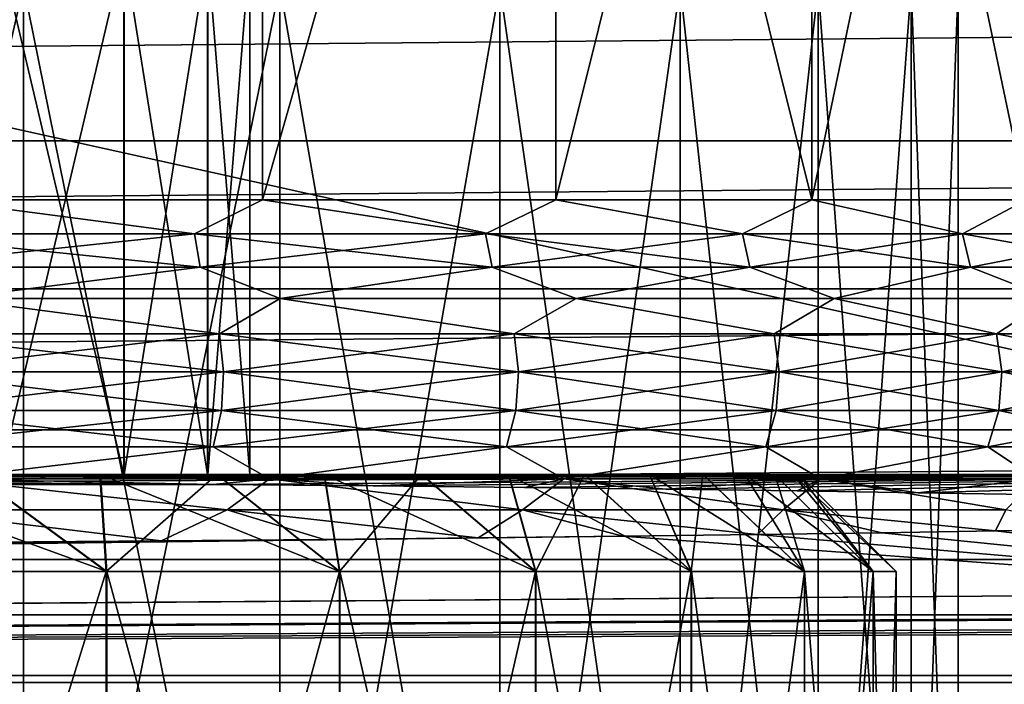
# Model space of a CAD drawing. Header units: metres. Extents: x -206 to 75, y -104 to 104.
# Tile 862 of 1056: x 10.49 to 15.56, y -41.08 to -37.66. Entities that reach past the tile are written whole.
import ezdxf

# ---------------------------------------------------------------- set-up
doc = ezdxf.new("R2010")
doc.units = ezdxf.units.M
doc.layers.add('solid_01_1-CONSUMER_THERM_B_125288', color=7, linetype='CONTINUOUS')

msp = doc.modelspace()

# ---------------------------------------------------------------- linework, layer by layer
at = {"layer": 'solid_01_1-CONSUMER_THERM_B_125288'}
for points in [[(-27.776106, 66.214066), (28.050987, 67.836098), (-27.757145, -66.232315)], [(28.050987, 67.836098), (-27.757065, -66.785934), (-27.757145, -66.232315)], [(28.050987, 67.836098), (27.851068, 67.319839), (-27.757065, -66.785934)], [(27.851068, 67.319839), (27.74942, 66.775635), (-27.757065, -66.785934)], [(27.74942, 66.775635), (-28.058632, -67.846397), (-27.858715, -67.330139)], [(27.74942, 66.775635), (27.749498, 66.222015), (-28.058632, -67.846397)], [(27.74942, 66.775635), (-27.858715, -67.330139), (-27.757065, -66.785934)], [(27.749498, 66.222015), (27.768459, -66.224365), (-28.058632, -67.846397)], [(-37.500069, 41.072453, 108.410858), (37.499931, 41.072487, 108.410858), (-37.500031, -41.072514, 108.410858)], [(37.499931, 41.072487, 108.410858), (37.499969, -41.072479, 108.410858), (-37.500031, -41.072514, 108.410858)], [(18.499966, -31.800003, 6), (-18.500034, -31.80002, 6), (18.499969, -40.000004, 6)], [(-18.500034, -31.80002, 6), (-18.500031, -40.000023, 6), (18.499969, -40.000004, 6)], [(10.054573, -33.300007, 9.933097), (11.737077, -33.300007, 11.251227), (10.054714, -38.584858, 9.933186)], [(11.737096, -33.300007, 37.748756), (10.054592, -33.300007, 39.066891), (10.054714, -38.584858, 39.066814)], [(11.737096, -33.300007, 37.748756), (10.054714, -38.584858, 39.066814), (11.737239, -38.584858, 37.748642)], [(11.737077, -33.300007, 11.251227), (11.737239, -38.584858, 11.25136), (10.054714, -38.584858, 9.933186)], [(11.737077, -33.300007, 11.251227), (13.248496, -33.300007, 12.762612), (11.737239, -38.584858, 11.25136)], [(13.248513, -33.300007, 36.23737), (11.737096, -33.300007, 37.748756), (11.737239, -38.584858, 37.748642)], [(13.248513, -33.300007, 36.23737), (11.737239, -38.584858, 37.748642), (13.248609, -38.584854, 36.23727)], [(13.248496, -33.300007, 12.762612), (13.248609, -38.584854, 12.762729), (11.737239, -38.584858, 11.25136)], [(13.248496, -33.300007, 12.762612), (14.566769, -33.300007, 14.445239), (13.248609, -38.584854, 12.762729)], [(13.248513, -33.300007, 36.23737), (13.248609, -38.584854, 36.23727), (14.566782, -38.584854, 34.554745)], [(14.566781, -33.300007, 34.554745), (13.248513, -33.300007, 36.23737), (14.566782, -38.584854, 34.554745)], [(14.566769, -33.300007, 14.445239), (14.566782, -38.584854, 14.445254), (13.248609, -38.584854, 12.762729)], [(14.566769, -33.300007, 14.445239), (15.672553, -33.300003, 16.274426), (14.566782, -38.584854, 14.445254)], [(15.672559, -33.300003, 32.725563), (14.566781, -33.300007, 34.554745), (15.67254, -38.584854, 32.725601)], [(14.566781, -33.300007, 34.554745), (14.566782, -38.584854, 34.554745), (15.67254, -38.584854, 32.725601)], [(15.672553, -33.300003, 16.274426), (15.67254, -38.584854, 16.274401), (14.566782, -38.584854, 14.445254)], [(11.023868, -40.000008, 20.580276), (10.387465, -40.000008, 19.115717), (10.387503, -37.300003, 19.115786)], [(11.023868, -40.000008, 20.580276), (10.387503, -37.300003, 19.115786), (11.023901, -37.300007, 20.580368)], [(10.389084, -40.000008, 29.881159), (11.025022, -37.300007, 28.416483), (10.389049, -37.300003, 29.881229)], [(10.389084, -40.000008, 29.881159), (11.025052, -40.000008, 28.416389), (11.025022, -37.300007, 28.416483)], [(11.454922, -40.000008, 22.117882), (11.023868, -40.000008, 20.580276), (11.023901, -37.300007, 20.580368)], [(11.454922, -40.000008, 22.117882), (11.023901, -37.300007, 20.580368), (11.454944, -37.300007, 22.117989)], [(11.025052, -40.000008, 28.416389), (11.455623, -37.300007, 26.87875), (11.025022, -37.300007, 28.416483)], [(11.025052, -40.000008, 28.416389), (11.455643, -40.000008, 26.878643), (11.455623, -37.300007, 26.87875)], [(11.672587, -40.000008, 23.699823), (11.454922, -40.000008, 22.117882), (11.454944, -37.300007, 22.117989)], [(11.672587, -40.000008, 23.699823), (11.454944, -37.300007, 22.117989), (11.672594, -37.300007, 23.699924)], [(11.455643, -40.000008, 26.878643), (11.672823, -37.300007, 25.296745), (11.455623, -37.300007, 26.87875)], [(11.455643, -40.000008, 26.878643), (11.672828, -40.000008, 25.296644), (11.672823, -37.300007, 25.296745)], [(11.672828, -40.000008, 25.296644), (11.672587, -40.000008, 23.699823), (11.672594, -37.300007, 23.699924)], [(11.672828, -40.000008, 25.296644), (11.672594, -37.300007, 23.699924), (11.672823, -37.300007, 25.296745)], [(-42.438435, -38.282444, 108.5), (42.499966, -37.499992, 108.5), (-42.500034, -37.500031, 108.5)], [(-42.438435, -38.282444, 108.5), (42.43837, -38.282402, 108.5), (42.499966, -37.499992, 108.5)], [(9.022463, -44.000008, 36.918419), (9.022471, -37.48428, 36.918411), (10.507766, -37.48428, 35.689667)], [(10.507759, -44.000008, 35.689678), (9.022463, -44.000008, 36.918419), (10.507766, -37.48428, 35.689667)], [(9.022463, -44.000008, 12.081581), (10.507759, -44.000008, 13.310323), (9.022471, -37.48428, 12.081589)], [(10.507759, -44.000008, 13.310323), (10.507766, -37.48428, 13.310331), (9.022471, -37.48428, 12.081589)], [(10.507759, -44.000008, 35.689678), (10.507766, -37.48428, 35.689667), (11.827346, -37.48428, 34.284458)], [(11.827341, -44.000008, 34.28447), (10.507759, -44.000008, 35.689678), (11.827346, -37.48428, 34.284458)], [(10.507759, -44.000008, 13.310323), (11.827341, -44.000008, 14.715532), (10.507766, -37.48428, 13.310331)], [(11.827341, -44.000008, 14.715532), (11.827346, -37.48428, 14.715542), (10.507766, -37.48428, 13.310331)], [(11.827341, -44.000008, 34.28447), (11.827346, -37.48428, 34.284458), (12.960402, -37.48428, 32.724941)], [(12.960399, -44.000008, 32.724949), (11.827341, -44.000008, 34.28447), (12.960402, -37.48428, 32.724941)], [(11.827341, -44.000008, 14.715532), (12.960399, -44.000008, 16.275049), (11.827346, -37.48428, 14.715542)], [(12.960399, -44.000008, 16.275049), (12.960402, -37.48428, 16.275059), (11.827346, -37.48428, 14.715542)], [(12.960399, -44.000008, 32.724949), (12.960402, -37.48428, 32.724941), (13.889063, -37.484276, 31.035711)], [(13.889062, -44.000004, 31.035721), (12.960399, -44.000008, 32.724949), (13.889063, -37.484276, 31.035711)], [(12.960399, -44.000008, 16.275049), (13.889062, -44.000004, 17.964279), (12.960402, -37.48428, 16.275059)], [(13.889062, -44.000004, 17.964279), (13.889063, -37.484276, 17.964289), (12.960402, -37.48428, 16.275059)], [(13.889062, -44.000004, 31.035721), (13.889063, -37.484276, 31.035711), (14.598685, -37.484276, 29.24341)], [(14.598686, -44.000004, 29.243418), (13.889062, -44.000004, 31.035721), (14.598685, -37.484276, 29.24341)], [(13.889062, -44.000004, 17.964279), (14.598686, -44.000004, 19.756582), (13.889063, -37.484276, 17.964289)], [(14.598686, -44.000004, 19.756582), (14.598685, -37.484276, 19.75659), (13.889063, -37.484276, 17.964289)], [(14.598686, -44.000004, 29.243418), (14.598685, -37.484276, 29.24341), (15.078076, -37.484276, 27.376303)], [(15.078079, -44.000004, 21.623693), (15.078076, -37.484276, 21.623697), (14.598685, -37.484276, 19.75659)], [(14.598686, -44.000004, 19.756582), (15.078079, -44.000004, 21.623693), (14.598685, -37.484276, 19.75659)], [(15.078079, -44.000004, 27.376307), (14.598686, -44.000004, 29.243418), (15.078076, -37.484276, 27.376303)], [(15.078079, -44.000004, 27.376307), (15.078076, -37.484276, 27.376303), (15.319677, -37.484276, 25.463835)], [(15.31968, -44.000004, 23.536163), (15.319677, -37.484276, 23.536165), (15.078076, -37.484276, 21.623697)], [(15.078079, -44.000004, 21.623693), (15.31968, -44.000004, 23.536163), (15.078076, -37.484276, 21.623697)], [(15.31968, -44.000004, 25.463837), (15.078079, -44.000004, 27.376307), (15.319677, -37.484276, 25.463835)], [(15.31968, -44.000004, 25.463837), (15.319677, -37.484276, 25.463835), (15.319677, -37.484276, 23.536165)], [(15.31968, -44.000004, 23.536163), (15.31968, -44.000004, 25.463837), (15.319677, -37.484276, 23.536165)], [(-42.255394, -39.044895, 108.5), (42.43837, -38.282402, 108.5), (-42.438435, -38.282444, 108.5)], [(-42.255394, -39.044895, 108.5), (42.255329, -39.044853, 108.5), (42.43837, -38.282402, 108.5)], [(10.054714, -38.584858, 9.933186), (11.38742, -38.761528, 10.928964), (9.734921, -38.761528, 9.698724)], [(10.054714, -38.584858, 39.066814), (9.734921, -38.761528, 39.301277), (11.38742, -38.761528, 38.071037)], [(10.054714, -38.584858, 9.933186), (11.737239, -38.584858, 11.25136), (11.38742, -38.761528, 10.928964)], [(11.737239, -38.584858, 37.748642), (10.054714, -38.584858, 39.066814), (11.38742, -38.761528, 38.071037)], [(11.737239, -38.584858, 11.25136), (12.885923, -38.761528, 12.342729), (11.38742, -38.761528, 10.928964)], [(11.737239, -38.584858, 37.748642), (11.38742, -38.761528, 38.071037), (12.885923, -38.761528, 36.657272)], [(11.737239, -38.584858, 11.25136), (13.248609, -38.584854, 12.762729), (12.885923, -38.761528, 12.342729)], [(13.248609, -38.584854, 36.23727), (11.737239, -38.584858, 37.748642), (12.885923, -38.761528, 36.657272)], [(13.248609, -38.584854, 12.762729), (14.210166, -38.761528, 13.920899), (12.885923, -38.761528, 12.342729)], [(13.248609, -38.584854, 36.23727), (12.885923, -38.761528, 36.657272), (14.210166, -38.761528, 35.079102)], [(13.248609, -38.584854, 12.762729), (14.566782, -38.584854, 14.445254), (14.210166, -38.761528, 13.920899)], [(14.566782, -38.584854, 34.554745), (13.248609, -38.584854, 36.23727), (14.210166, -38.761528, 35.079102)], [(14.566782, -38.584854, 14.445254), (15.34224, -38.761528, 15.642135), (14.210166, -38.761528, 13.920899)], [(14.566782, -38.584854, 34.554745), (14.210166, -38.761528, 35.079102), (15.34224, -38.761528, 33.357864)], [(14.566782, -38.584854, 14.445254), (15.67254, -38.584854, 16.274401), (15.34224, -38.761528, 15.642135)], [(15.67254, -38.584854, 32.725601), (14.566782, -38.584854, 34.554745), (15.34224, -38.761528, 33.357864)], [(15.67254, -38.584854, 16.274401), (16.266836, -38.761524, 17.483158), (15.34224, -38.761528, 15.642135)], [(15.67254, -38.584854, 32.725601), (15.34224, -38.761528, 33.357864), (16.266836, -38.761524, 31.516842)], [(9.760649, -38.932976, 9.659606), (9.734921, -38.761528, 9.698724), (11.38742, -38.761528, 10.928964)], [(11.417515, -38.932976, 38.106903), (11.38742, -38.761528, 38.071037), (9.734921, -38.761528, 39.301277)], [(9.760649, -38.932976, 39.340393), (11.417515, -38.932976, 38.106903), (9.734921, -38.761528, 39.301277)], [(11.417515, -38.932976, 10.893098), (9.760649, -38.932976, 9.659606), (11.38742, -38.761528, 10.928964)], [(11.417515, -38.932976, 10.893098), (11.38742, -38.761528, 10.928964), (12.885923, -38.761528, 12.342729)], [(12.919978, -38.932976, 36.6894), (12.885923, -38.761528, 36.657272), (11.38742, -38.761528, 38.071037)], [(11.417515, -38.932976, 38.106903), (12.919978, -38.932976, 36.6894), (11.38742, -38.761528, 38.071037)], [(12.919978, -38.932976, 12.310599), (11.417515, -38.932976, 10.893098), (12.885923, -38.761528, 12.342729)], [(12.919978, -38.932976, 12.310599), (12.885923, -38.761528, 12.342729), (14.210166, -38.761528, 13.920899)], [(14.247721, -38.932976, 35.107059), (14.210166, -38.761528, 35.079102), (12.885923, -38.761528, 36.657272)], [(12.919978, -38.932976, 36.6894), (14.247721, -38.932976, 35.107059), (12.885923, -38.761528, 36.657272)], [(14.247721, -38.932976, 13.892941), (12.919978, -38.932976, 12.310599), (14.210166, -38.761528, 13.920899)], [(14.247721, -38.932976, 13.892941), (14.210166, -38.761528, 13.920899), (15.34224, -38.761528, 15.642135)], [(15.382787, -38.932972, 33.381275), (15.34224, -38.761528, 33.357864), (14.210166, -38.761528, 35.079102)], [(14.247721, -38.932976, 35.107059), (15.382787, -38.932972, 33.381275), (14.210166, -38.761528, 35.079102)], [(15.382787, -38.932972, 15.618725), (14.247721, -38.932976, 13.892941), (15.34224, -38.761528, 15.642135)], [(15.382787, -38.932972, 15.618725), (15.34224, -38.761528, 15.642135), (16.266836, -38.761524, 17.483158)], [(16.309828, -38.932972, 31.535387), (16.266836, -38.761524, 31.516842), (15.34224, -38.761528, 33.357864)], [(15.382787, -38.932972, 33.381275), (16.309828, -38.932972, 31.535387), (15.34224, -38.761528, 33.357864)], [(16.309828, -38.932972, 17.464613), (15.382787, -38.932972, 15.618725), (16.266836, -38.761524, 17.483158)], [(9.760649, -38.932976, 39.340393), (10.133612, -39.093273, 39.181118), (11.417515, -38.932976, 38.106903)], [(11.417515, -38.932976, 10.893098), (10.133612, -39.093273, 9.818882), (9.760649, -38.932976, 9.659606)], [(11.417515, -38.932976, 38.106903), (10.133612, -39.093273, 39.181118), (11.82934, -39.093273, 37.8526)], [(11.417515, -38.932976, 10.893098), (11.82934, -39.093273, 11.1474), (10.133612, -39.093273, 9.818882)], [(11.417515, -38.932976, 38.106903), (11.82934, -39.093273, 37.8526), (12.919978, -38.932976, 36.6894)], [(12.919978, -38.932976, 12.310599), (11.82934, -39.093273, 11.1474), (11.417515, -38.932976, 10.893098)], [(12.919978, -38.932976, 36.6894), (11.82934, -39.093273, 37.8526), (13.352569, -39.093273, 36.329372)], [(12.919978, -38.932976, 12.310599), (13.352569, -39.093273, 12.670629), (11.82934, -39.093273, 11.1474)], [(12.919978, -38.932976, 36.6894), (13.352569, -39.093273, 36.329372), (14.247721, -38.932976, 35.107059)], [(14.247721, -38.932976, 13.892941), (13.352569, -39.093273, 12.670629), (12.919978, -38.932976, 12.310599)], [(14.247721, -38.932976, 35.107059), (13.352569, -39.093273, 36.329372), (14.681086, -39.093273, 34.633644)], [(14.247721, -38.932976, 13.892941), (14.681086, -39.093273, 14.366356), (13.352569, -39.093273, 12.670629)], [(14.247721, -38.932976, 35.107059), (14.681086, -39.093273, 34.633644), (15.382787, -38.932972, 33.381275)], [(15.382787, -38.932972, 15.618725), (14.681086, -39.093273, 14.366356), (14.247721, -38.932976, 13.892941)], [(15.382787, -38.932972, 33.381275), (14.681086, -39.093273, 34.633644), (15.79552, -39.093273, 32.790146)], [(15.382787, -38.932972, 15.618725), (15.79552, -39.093273, 16.209854), (14.681086, -39.093273, 14.366356)], [(15.382787, -38.932972, 33.381275), (15.79552, -39.093273, 32.790146), (16.309828, -38.932972, 31.535387)], [(16.309828, -38.932972, 17.464613), (15.79552, -39.093273, 16.209854), (15.382787, -38.932972, 15.618725)], [(-41.954891, -39.770306, 108.5), (42.255329, -39.044853, 108.5), (-42.255394, -39.044895, 108.5)], [(-41.954891, -39.770306, 108.5), (41.95483, -39.770264, 108.5), (42.255329, -39.044853, 108.5)], [(10.133612, -39.093273, 39.181118), (9.846004, -39.275593, 39.470169), (11.517359, -39.275593, 38.225891)], [(10.133612, -39.093273, 9.818882), (11.517359, -39.275593, 10.774109), (9.846004, -39.275593, 9.529831)], [(11.82934, -39.093273, 37.8526), (10.133612, -39.093273, 39.181118), (11.517359, -39.275593, 38.225891)], [(10.133612, -39.093273, 9.818882), (11.82934, -39.093273, 11.1474), (11.517359, -39.275593, 10.774109)], [(11.82934, -39.093273, 37.8526), (11.517359, -39.275593, 38.225891), (13.032961, -39.275589, 36.795994)], [(11.82934, -39.093273, 11.1474), (13.032961, -39.275589, 12.204005), (11.517359, -39.275593, 10.774109)], [(13.352569, -39.093273, 36.329372), (11.82934, -39.093273, 37.8526), (13.032961, -39.275589, 36.795994)], [(11.82934, -39.093273, 11.1474), (13.352569, -39.093273, 12.670629), (13.032961, -39.275589, 12.204005)], [(13.352569, -39.093273, 36.329372), (13.032961, -39.275589, 36.795994), (14.372314, -39.275589, 35.199814)], [(13.352569, -39.093273, 12.670629), (14.372314, -39.275589, 13.800185), (13.032961, -39.275589, 12.204005)], [(14.681086, -39.093273, 34.633644), (13.352569, -39.093273, 36.329372), (14.372314, -39.275589, 35.199814)], [(13.352569, -39.093273, 12.670629), (14.681086, -39.093273, 14.366356), (14.372314, -39.275589, 13.800185)], [(14.681086, -39.093273, 34.633644), (14.372314, -39.275589, 35.199814), (15.517306, -39.275589, 33.458939)], [(14.681086, -39.093273, 14.366356), (15.517306, -39.275589, 15.54106), (14.372314, -39.275589, 13.800185)], [(15.79552, -39.093273, 32.790146), (14.681086, -39.093273, 34.633644), (15.517306, -39.275589, 33.458939)], [(14.681086, -39.093273, 14.366356), (15.79552, -39.093273, 16.209854), (15.517306, -39.275589, 15.54106)], [(15.79552, -39.093273, 32.790146), (15.517306, -39.275589, 33.458939), (16.452454, -39.275589, 31.596909)], [(15.79552, -39.093273, 16.209854), (16.452454, -39.275589, 17.403091), (15.517306, -39.275589, 15.54106)], [(9.846004, -39.275593, 39.470169), (9.863384, -39.471951, 39.496593), (11.537689, -39.471951, 38.250122)], [(11.517359, -39.275593, 38.225891), (9.846004, -39.275593, 39.470169), (11.537689, -39.471951, 38.250122)], [(9.846004, -39.275593, 9.529831), (11.517359, -39.275593, 10.774109), (9.863384, -39.471951, 9.503405)], [(11.517359, -39.275593, 10.774109), (11.537689, -39.471951, 10.749879), (9.863384, -39.471951, 9.503405)], [(13.032961, -39.275589, 36.795994), (11.517359, -39.275593, 38.225891), (13.055967, -39.471951, 36.817699)], [(11.517359, -39.275593, 10.774109), (13.032961, -39.275589, 12.204005), (11.537689, -39.471951, 10.749879)], [(11.517359, -39.275593, 38.225891), (11.537689, -39.471951, 38.250122), (13.055967, -39.471951, 36.817699)], [(13.032961, -39.275589, 12.204005), (13.055967, -39.471951, 12.182301), (11.537689, -39.471951, 10.749879)], [(13.032961, -39.275589, 36.795994), (13.055967, -39.471951, 36.817699), (14.397685, -39.471951, 35.218704)], [(14.372314, -39.275589, 35.199814), (13.032961, -39.275589, 36.795994), (14.397685, -39.471951, 35.218704)], [(13.032961, -39.275589, 12.204005), (14.372314, -39.275589, 13.800185), (13.055967, -39.471951, 12.182301)], [(14.372314, -39.275589, 13.800185), (14.397685, -39.471951, 13.781297), (13.055967, -39.471951, 12.182301)], [(14.372314, -39.275589, 35.199814), (14.397685, -39.471951, 35.218704), (15.544698, -39.471951, 33.474754)], [(15.517306, -39.275589, 33.458939), (14.372314, -39.275589, 35.199814), (15.544698, -39.471951, 33.474754)], [(14.372314, -39.275589, 13.800185), (15.517306, -39.275589, 15.54106), (14.397685, -39.471951, 13.781297)], [(15.517306, -39.275589, 15.54106), (15.544698, -39.471951, 15.525246), (14.397685, -39.471951, 13.781297)], [(15.517306, -39.275589, 33.458939), (15.544698, -39.471951, 33.474754), (16.481495, -39.471951, 31.609436)], [(16.452454, -39.275589, 31.596909), (15.517306, -39.275589, 33.458939), (16.481495, -39.471951, 31.609436)], [(15.517306, -39.275589, 15.54106), (16.452454, -39.275589, 17.403091), (15.544698, -39.471951, 15.525246)], [(16.452454, -39.275589, 17.403091), (16.481495, -39.471951, 17.390564), (15.544698, -39.471951, 15.525246)], [(9.863384, -39.471951, 39.496593), (9.85361, -39.670048, 39.481735), (11.526257, -39.670044, 38.236496)], [(11.537689, -39.471951, 10.749879), (11.526257, -39.670044, 10.763505), (9.85361, -39.670048, 9.518266)], [(9.863384, -39.471951, 9.503405), (11.537689, -39.471951, 10.749879), (9.85361, -39.670048, 9.518266)], [(11.537689, -39.471951, 38.250122), (9.863384, -39.471951, 39.496593), (11.526257, -39.670044, 38.236496)], [(11.537689, -39.471951, 38.250122), (11.526257, -39.670044, 38.236496), (13.043029, -39.670044, 36.805492)], [(13.055967, -39.471951, 12.182301), (13.043029, -39.670044, 12.194507), (11.526257, -39.670044, 10.763505)], [(11.537689, -39.471951, 10.749879), (13.055967, -39.471951, 12.182301), (11.526257, -39.670044, 10.763505)], [(13.055967, -39.471951, 36.817699), (11.537689, -39.471951, 38.250122), (13.043029, -39.670044, 36.805492)], [(13.055967, -39.471951, 36.817699), (13.043029, -39.670044, 36.805492), (14.383417, -39.670044, 35.20808)], [(14.397685, -39.471951, 13.781297), (14.383417, -39.670044, 13.791919), (13.043029, -39.670044, 12.194507)], [(13.055967, -39.471951, 12.182301), (14.397685, -39.471951, 13.781297), (13.043029, -39.670044, 12.194507)], [(14.397685, -39.471951, 35.218704), (13.055967, -39.471951, 36.817699), (14.383417, -39.670044, 35.20808)], [(14.397685, -39.471951, 35.218704), (14.383417, -39.670044, 35.20808), (15.529294, -39.670044, 33.465858)], [(15.544698, -39.471951, 15.525246), (15.529294, -39.670044, 15.53414), (14.383417, -39.670044, 13.791919)], [(14.397685, -39.471951, 13.781297), (15.544698, -39.471951, 15.525246), (14.383417, -39.670044, 13.791919)], [(15.544698, -39.471951, 33.474754), (14.397685, -39.471951, 35.218704), (15.529294, -39.670044, 33.465858)], [(15.544698, -39.471951, 33.474754), (15.529294, -39.670044, 33.465858), (16.465162, -39.670044, 31.602392)], [(16.481495, -39.471951, 17.390564), (16.465162, -39.670044, 17.397608), (15.529294, -39.670044, 15.53414)], [(15.544698, -39.471951, 15.525246), (16.481495, -39.471951, 17.390564), (15.529294, -39.670044, 15.53414)], [(16.481495, -39.471951, 31.609436), (15.544698, -39.471951, 33.474754), (16.465162, -39.670044, 31.602392)], [(11.526257, -39.670044, 10.763505), (11.483765, -39.857632, 10.814144), (9.817285, -39.857632, 9.573496)], [(9.85361, -39.670048, 9.518266), (11.526257, -39.670044, 10.763505), (9.817285, -39.857632, 9.573496)], [(9.85361, -39.670048, 39.481735), (9.817285, -39.857632, 39.426502), (11.483765, -39.857632, 38.185856)], [(11.526257, -39.670044, 38.236496), (9.85361, -39.670048, 39.481735), (11.483765, -39.857632, 38.185856)], [(11.526257, -39.670044, 38.236496), (11.483765, -39.857632, 38.185856), (12.994946, -39.857628, 36.760128)], [(13.043029, -39.670044, 12.194507), (12.994946, -39.857628, 12.239871), (11.483765, -39.857632, 10.814144)], [(11.526257, -39.670044, 10.763505), (13.043029, -39.670044, 12.194507), (11.483765, -39.857632, 10.814144)], [(13.043029, -39.670044, 36.805492), (11.526257, -39.670044, 38.236496), (12.994946, -39.857628, 36.760128)], [(13.043029, -39.670044, 36.805492), (12.994946, -39.857628, 36.760128), (14.330393, -39.857628, 35.168606)], [(14.383417, -39.670044, 13.791919), (14.330393, -39.857628, 13.831394), (12.994946, -39.857628, 12.239871)], [(13.043029, -39.670044, 12.194507), (14.383417, -39.670044, 13.791919), (12.994946, -39.857628, 12.239871)], [(14.383417, -39.670044, 35.20808), (13.043029, -39.670044, 36.805492), (14.330393, -39.857628, 35.168606)], [(14.383417, -39.670044, 35.20808), (14.330393, -39.857628, 35.168606), (15.472046, -39.857628, 33.432808)], [(15.529294, -39.670044, 15.53414), (15.472046, -39.857628, 15.567192), (14.330393, -39.857628, 13.831394)], [(14.383417, -39.670044, 13.791919), (15.529294, -39.670044, 15.53414), (14.330393, -39.857628, 13.831394)], [(15.529294, -39.670044, 33.465858), (14.383417, -39.670044, 35.20808), (15.472046, -39.857628, 33.432808)], [(15.529294, -39.670044, 33.465858), (15.472046, -39.857628, 33.432808), (16.404465, -39.857628, 31.576208)], [(16.465162, -39.670044, 17.397608), (16.404465, -39.857628, 17.423792), (15.472046, -39.857628, 15.567192)], [(15.529294, -39.670044, 15.53414), (16.465162, -39.670044, 17.397608), (15.472046, -39.857628, 15.567192)], [(16.465162, -39.670044, 31.602392), (15.529294, -39.670044, 33.465858), (16.404465, -39.857628, 31.576208)], [(-41.545181, -40.43885, 108.5), (41.95483, -39.770264, 108.5), (-41.954891, -39.770306, 108.5)], [(-41.545181, -40.43885, 108.5), (41.545116, -40.438808, 108.5), (41.95483, -39.770264, 108.5)], [(11.483765, -39.857632, 38.185856), (9.817285, -39.857632, 39.426502), (10.086329, -40.022507, 39.112793)], [(9.817285, -39.857632, 9.573496), (11.483765, -39.857632, 10.814144), (10.086329, -40.022507, 9.887205)], [(11.483765, -39.857632, 38.185856), (10.086329, -40.022507, 39.112793), (11.774133, -40.022507, 37.790504)], [(11.483765, -39.857632, 10.814144), (11.774133, -40.022507, 11.209496), (10.086329, -40.022507, 9.887205)], [(12.994946, -39.857628, 36.760128), (11.483765, -39.857632, 38.185856), (11.774133, -40.022507, 37.790504)], [(11.483765, -39.857632, 10.814144), (12.994946, -39.857628, 12.239871), (11.774133, -40.022507, 11.209496)], [(12.994946, -39.857628, 36.760128), (11.774133, -40.022507, 37.790504), (13.290307, -40.022507, 36.274349)], [(12.994946, -39.857628, 12.239871), (13.290307, -40.022507, 12.725649), (11.774133, -40.022507, 11.209496)], [(14.330393, -39.857628, 35.168606), (12.994946, -39.857628, 36.760128), (13.290307, -40.022507, 36.274349)], [(12.994946, -39.857628, 12.239871), (14.330393, -39.857628, 13.831394), (13.290307, -40.022507, 12.725649)], [(14.330393, -39.857628, 35.168606), (13.290307, -40.022507, 36.274349), (14.612724, -40.022507, 34.586418)], [(14.330393, -39.857628, 13.831394), (14.612724, -40.022507, 14.413583), (13.290307, -40.022507, 12.725649)], [(15.472046, -39.857628, 33.432808), (14.330393, -39.857628, 35.168606), (14.612724, -40.022507, 34.586418)], [(14.330393, -39.857628, 13.831394), (15.472046, -39.857628, 15.567192), (14.612724, -40.022507, 14.413583)], [(15.472046, -39.857628, 33.432808), (14.612724, -40.022507, 34.586418), (15.721985, -40.022507, 32.751465)], [(15.472046, -39.857628, 15.567192), (15.721985, -40.022507, 16.248537), (14.612724, -40.022507, 14.413583)], [(16.404465, -39.857628, 31.576208), (15.472046, -39.857628, 33.432808), (15.721985, -40.022507, 32.751465)], [(15.472046, -39.857628, 15.567192), (16.404465, -39.857628, 17.423792), (15.721985, -40.022507, 16.248537)], [(-0.000035, -40.007343, 6.7), (18.499969, -40.000004, 6), (-18.500031, -40.000023, 6)], [(-0.000035, -40.007343, 6.7), (2.075601, -40.008614, 6.821433), (18.499969, -40.000004, 6)], [(2.075601, -40.008614, 6.821433), (4.122919, -40.012409, 7.184074), (18.499969, -40.000004, 6)], [(4.122919, -40.012409, 7.184074), (6.113991, -40.018681, 7.782981), (18.499969, -40.000004, 6)], [(10.900393, -40.000008, 14.93774), (6.07756, -40.000008, 14.502346), (7.382221, -40.000008, 15.422966)], [(10.900393, -40.000008, 14.93774), (10.251647, -40.000008, 14.245307), (6.07756, -40.000008, 14.502346)], [(10.903204, -40.000008, 34.059055), (7.384888, -40.000008, 33.574863), (6.080487, -40.000008, 34.495872)], [(10.254662, -40.000008, 34.751678), (10.903204, -40.000008, 34.059055), (6.080487, -40.000008, 34.495872)], [(6.113991, -40.018681, 7.782981), (8.021651, -40.02734, 8.609983), (18.499969, -40.000004, 6)], [(11.502453, -40.000008, 15.671152), (7.382221, -40.000008, 15.422966), (8.549462, -40.000008, 16.512733)], [(11.502453, -40.000008, 15.671152), (10.900393, -40.000008, 14.93774), (7.382221, -40.000008, 15.422966)], [(12.057648, -40.000008, 32.554089), (8.551826, -40.000008, 32.484737), (7.384888, -40.000008, 33.574863)], [(11.505049, -40.000008, 33.325466), (12.057648, -40.000008, 32.554089), (7.384888, -40.000008, 33.574863)], [(10.903204, -40.000008, 34.059055), (11.505049, -40.000008, 33.325466), (7.384888, -40.000008, 33.574863)], [(8.021651, -40.02734, 8.609983), (9.81987, -40.038273, 9.653804), (18.499969, -40.000004, 6)], [(12.556444, -40.000008, 17.248049), (8.549462, -40.000008, 16.512733), (9.557519, -40.000008, 17.751392)], [(12.05528, -40.000008, 16.442368), (11.502453, -40.000008, 15.671152), (8.549462, -40.000008, 16.512733)], [(12.556444, -40.000008, 17.248049), (12.05528, -40.000008, 16.442368), (8.549462, -40.000008, 16.512733)], [(12.558576, -40.000008, 31.748259), (9.559538, -40.000008, 31.245749), (8.551826, -40.000008, 32.484737)], [(12.057648, -40.000008, 32.554089), (12.558576, -40.000008, 31.748259), (8.551826, -40.000008, 32.484737)], [(13.003923, -40.000008, 18.08494), (9.557519, -40.000008, 17.751392), (10.387465, -40.000008, 19.115717)], [(13.003923, -40.000008, 18.08494), (12.556444, -40.000008, 17.248049), (9.557519, -40.000008, 17.751392)], [(13.397217, -40.000008, 30.04705), (10.389084, -40.000008, 29.881159), (9.559538, -40.000008, 31.245749)], [(13.005809, -40.000008, 30.911236), (13.397217, -40.000008, 30.04705), (9.559538, -40.000008, 31.245749)], [(12.558576, -40.000008, 31.748259), (13.005809, -40.000008, 30.911236), (9.559538, -40.000008, 31.245749)], [(10.933139, -40.500008, 14.230043), (9.559765, -40.500008, 12.94074), (10.251647, -40.000008, 14.245307)], [(10.936157, -40.500008, 34.766743), (10.254662, -40.000008, 34.751678), (9.562228, -40.000008, 35.400425)], [(9.563163, -40.500008, 36.05645), (10.936157, -40.500008, 34.766743), (9.562228, -40.000008, 35.400425)], [(9.81987, -40.038273, 9.653804), (11.484113, -40.051323, 10.900205), (18.499969, -40.000004, 6)], [(10.933139, -40.500008, 14.230043), (10.251647, -40.000008, 14.245307), (10.900393, -40.000008, 14.93774)], [(10.936157, -40.500008, 34.766743), (10.903204, -40.000008, 34.059055), (10.254662, -40.000008, 34.751678)], [(13.730022, -40.000008, 19.837229), (10.387465, -40.000008, 19.115717), (11.023868, -40.000008, 20.580276)], [(13.395585, -40.000008, 18.949011), (13.003923, -40.000008, 18.08494), (10.387465, -40.000008, 19.115717)], [(13.730022, -40.000008, 19.837229), (13.395585, -40.000008, 18.949011), (10.387465, -40.000008, 19.115717)], [(13.731393, -40.000008, 29.158733), (11.025052, -40.000008, 28.416389), (10.389084, -40.000008, 29.881159)], [(13.397217, -40.000008, 30.04705), (13.731393, -40.000008, 29.158733), (10.389084, -40.000008, 29.881159)], [(10.933139, -40.500008, 14.230043), (10.900393, -40.000008, 14.93774), (11.502453, -40.000008, 15.671152)], [(12.136683, -40.500008, 33.315121), (11.505049, -40.000008, 33.325466), (10.903204, -40.000008, 34.059055)], [(10.936157, -40.500008, 34.766743), (12.136683, -40.500008, 33.315121), (10.903204, -40.000008, 34.059055)], [(12.13409, -40.500008, 15.68131), (10.933139, -40.500008, 14.230043), (11.502453, -40.000008, 15.671152)], [(14.00552, -40.000004, 20.744923), (11.023868, -40.000008, 20.580276), (11.454922, -40.000008, 22.117882)], [(14.00552, -40.000004, 20.744923), (13.730022, -40.000008, 19.837229), (11.023868, -40.000008, 20.580276)], [(14.222004, -40.000004, 27.326593), (11.455643, -40.000008, 26.878643), (11.025052, -40.000008, 28.416389)], [(14.006623, -40.000004, 28.250959), (14.222004, -40.000004, 27.326593), (11.025052, -40.000008, 28.416389)], [(13.731393, -40.000008, 29.158733), (14.006623, -40.000004, 28.250959), (11.025052, -40.000008, 28.416389)], [(14.375834, -40.000004, 22.605131), (11.454922, -40.000008, 22.117882), (11.672587, -40.000008, 23.699823)], [(14.221171, -40.000004, 21.669226), (14.00552, -40.000004, 20.744923), (11.454922, -40.000008, 22.117882)], [(14.375834, -40.000004, 22.605131), (14.221171, -40.000004, 21.669226), (11.454922, -40.000008, 22.117882)], [(14.469273, -40.000004, 25.446163), (11.672828, -40.000008, 25.296644), (11.455643, -40.000008, 26.878643)], [(14.37639, -40.000004, 26.390642), (14.469273, -40.000004, 25.446163), (11.455643, -40.000008, 26.878643)], [(14.222004, -40.000004, 27.326593), (14.37639, -40.000004, 26.390642), (11.455643, -40.000008, 26.878643)], [(11.484113, -40.051323, 10.900205), (12.308382, -40.058926, 11.626256), (18.499969, -40.000004, 6)], [(12.13409, -40.500008, 15.68131), (11.502453, -40.000008, 15.671152), (12.05528, -40.000008, 16.442368)], [(12.136683, -40.500008, 33.315121), (12.057648, -40.000008, 32.554089), (11.505049, -40.000008, 33.325466)], [(14.500175, -40.000004, 24.497868), (11.672587, -40.000008, 23.699823), (11.672828, -40.000008, 25.296644)], [(14.468994, -40.000004, 23.549583), (14.375834, -40.000004, 22.605131), (11.672587, -40.000008, 23.699823)], [(14.500175, -40.000004, 24.497868), (14.468994, -40.000004, 23.549583), (11.672587, -40.000008, 23.699823)], [(14.469273, -40.000004, 25.446163), (14.500175, -40.000004, 24.497868), (11.672828, -40.000008, 25.296644)], [(12.13409, -40.500008, 15.68131), (12.05528, -40.000008, 16.442368), (12.556444, -40.000008, 17.248049)], [(13.145807, -40.500008, 31.724483), (12.558576, -40.000008, 31.748259), (12.057648, -40.000008, 32.554089)], [(12.136683, -40.500008, 33.315121), (13.145807, -40.500008, 31.724483), (12.057648, -40.000008, 32.554089)], [(13.143682, -40.500008, 17.271652), (12.13409, -40.500008, 15.68131), (12.556444, -40.000008, 17.248049)], [(12.308382, -40.058926, 11.626256), (13.08621, -40.067039, 12.400954), (18.499969, -40.000004, 6)], [(13.143682, -40.500008, 17.271652), (12.556444, -40.000008, 17.248049), (13.003923, -40.000008, 18.08494)], [(13.145807, -40.500008, 31.724483), (13.005809, -40.000008, 30.911236), (12.558576, -40.000008, 31.748259)], [(13.143682, -40.500008, 17.271652), (13.003923, -40.000008, 18.08494), (13.395585, -40.000008, 18.949011)], [(13.947615, -40.500004, 30.019907), (13.397217, -40.000008, 30.04705), (13.005809, -40.000008, 30.911236)], [(13.145807, -40.500008, 31.724483), (13.947615, -40.500004, 30.019907), (13.005809, -40.000008, 30.911236)], [(13.08621, -40.067039, 12.400954), (13.815004, -40.075634, 13.221656), (18.499969, -40.000004, 6)], [(13.945992, -40.500004, 18.975992), (13.143682, -40.500008, 17.271652), (13.395585, -40.000008, 18.949011)], [(13.945992, -40.500004, 18.975992), (13.395585, -40.000008, 18.949011), (13.730022, -40.000008, 19.837229)], [(13.947615, -40.500004, 30.019907), (13.731393, -40.000008, 29.158733), (13.397217, -40.000008, 30.04705)], [(13.945992, -40.500004, 18.975992), (13.730022, -40.000008, 19.837229), (14.00552, -40.000004, 20.744923)], [(14.529462, -40.500004, 28.228277), (14.006623, -40.000004, 28.250959), (13.731393, -40.000008, 29.158733)], [(13.947615, -40.500004, 30.019907), (14.529462, -40.500004, 28.228277), (13.731393, -40.000008, 29.158733)], [(13.815004, -40.075634, 13.221656), (14.491802, -40.084675, 14.08497), (18.499969, -40.000004, 6)], [(14.528365, -40.500004, 20.76745), (13.945992, -40.500004, 18.975992), (14.00552, -40.000004, 20.744923)], [(14.528365, -40.500004, 20.76745), (14.00552, -40.000004, 20.744923), (14.221171, -40.000004, 21.669226)], [(14.529462, -40.500004, 28.228277), (14.222004, -40.000004, 27.326593), (14.006623, -40.000004, 28.250959)], [(14.528365, -40.500004, 20.76745), (14.221171, -40.000004, 21.669226), (14.375834, -40.000004, 22.605131)], [(14.88217, -40.500004, 26.377846), (14.37639, -40.000004, 26.390642), (14.222004, -40.000004, 27.326593)], [(14.529462, -40.500004, 28.228277), (14.88217, -40.500004, 26.377846), (14.222004, -40.000004, 27.326593)], [(14.881617, -40.500004, 22.617779), (14.375834, -40.000004, 22.605131), (14.468994, -40.000004, 23.549583)], [(14.881617, -40.500004, 22.617779), (14.528365, -40.500004, 20.76745), (14.375834, -40.000004, 22.605131)], [(14.88217, -40.500004, 26.377846), (14.469273, -40.000004, 25.446163), (14.37639, -40.000004, 26.390642)], [(14.881617, -40.500004, 22.617779), (14.468994, -40.000004, 23.549583), (14.500175, -40.000004, 24.497868)], [(15.000175, -40.500004, 24.497795), (14.500175, -40.000004, 24.497868), (14.469273, -40.000004, 25.446163)], [(14.88217, -40.500004, 26.377846), (15.000175, -40.500004, 24.497795), (14.469273, -40.000004, 25.446163)], [(14.491802, -40.084675, 14.08497), (15.114396, -40.094131, 14.988006), (18.499969, -40.000004, 6)], [(14.881617, -40.500004, 22.617779), (14.500175, -40.000004, 24.497868), (15.000175, -40.500004, 24.497795)], [(15.114396, -40.094131, 14.988006), (15.680287, -40.103966, 15.927111), (18.499969, -40.000004, 6)], [(9.819896, -40.051323, 9.653821), (11.484113, -40.051323, 10.900205), (9.81987, -40.038273, 9.653804)], [(10.086329, -40.022507, 9.887205), (11.484113, -40.051323, 10.900205), (9.819896, -40.051323, 9.653821)], [(10.086329, -40.022507, 39.112793), (9.880383, -40.182384, 39.496407), (11.556743, -40.182384, 38.24612)], [(10.086329, -40.022507, 9.887205), (11.774133, -40.022507, 11.209496), (11.484113, -40.051323, 10.900205)], [(11.774133, -40.022507, 37.790504), (10.086329, -40.022507, 39.112793), (11.556743, -40.182384, 38.24612)], [(11.774133, -40.022507, 11.209496), (12.308382, -40.058926, 11.626256), (11.484113, -40.051323, 10.900205)], [(11.774133, -40.022507, 37.790504), (11.556743, -40.182384, 38.24612), (13.076388, -40.182381, 36.809429)], [(11.774133, -40.022507, 11.209496), (13.290307, -40.022507, 12.725649), (12.308382, -40.058926, 11.626256)], [(13.290307, -40.022507, 36.274349), (11.774133, -40.022507, 37.790504), (13.076388, -40.182381, 36.809429)], [(13.290307, -40.022507, 12.725649), (13.08621, -40.067039, 12.400954), (12.308382, -40.058926, 11.626256)], [(13.290307, -40.022507, 36.274349), (13.076388, -40.182381, 36.809429), (14.418714, -40.182381, 35.205822)], [(13.290307, -40.022507, 12.725649), (13.815004, -40.075634, 13.221656), (13.08621, -40.067039, 12.400954)], [(13.290307, -40.022507, 12.725649), (14.612724, -40.022507, 14.413583), (13.815004, -40.075634, 13.221656)], [(14.612724, -40.022507, 34.586418), (13.290307, -40.022507, 36.274349), (14.418714, -40.182381, 35.205822)], [(14.612724, -40.022507, 14.413583), (14.491802, -40.084675, 14.08497), (13.815004, -40.075634, 13.221656)], [(14.612724, -40.022507, 34.586418), (14.418714, -40.182381, 35.205822), (15.565516, -40.182381, 33.457039)], [(14.612724, -40.022507, 14.413583), (15.114396, -40.094131, 14.988006), (14.491802, -40.084675, 14.08497)], [(14.612724, -40.022507, 14.413583), (15.721985, -40.022507, 16.248537), (15.114396, -40.094131, 14.988006)], [(15.721985, -40.022507, 32.751465), (14.612724, -40.022507, 34.586418), (15.565516, -40.182381, 33.457039)], [(15.721985, -40.022507, 16.248537), (15.680287, -40.103966, 15.927111), (15.114396, -40.094131, 14.988006)], [(9.880383, -40.182384, 39.496407), (10.336295, -40.349323, 39.356159), (11.216841, -40.342422, 38.696983)], [(11.556743, -40.182384, 38.24612), (9.880383, -40.182384, 39.496407), (11.216841, -40.342422, 38.696983)], [(11.556743, -40.182384, 38.24612), (11.216841, -40.342422, 38.696983), (12.055333, -40.334969, 37.98521)], [(13.076388, -40.182381, 36.809429), (11.556743, -40.182384, 38.24612), (12.848388, -40.326992, 37.223793)], [(11.556743, -40.182384, 38.24612), (12.055333, -40.334969, 37.98521), (12.848388, -40.326992, 37.223793)], [(13.076388, -40.182381, 36.809429), (12.848388, -40.326992, 37.223793), (13.593328, -40.318527, 36.415283)], [(13.076388, -40.182381, 36.809429), (13.593328, -40.318527, 36.415283), (14.287067, -40.309601, 35.563126)], [(14.418714, -40.182381, 35.205822), (13.076388, -40.182381, 36.809429), (14.287067, -40.309601, 35.563126)], [(14.418714, -40.182381, 35.205822), (14.287067, -40.309601, 35.563126), (14.927335, -40.300247, 34.670113)], [(14.418714, -40.182381, 35.205822), (14.927335, -40.300247, 34.670113), (15.511482, -40.290508, 33.740005)], [(15.565516, -40.182381, 33.457039), (14.418714, -40.182381, 35.205822), (15.511482, -40.290508, 33.740005)], [(15.565516, -40.182381, 33.457039), (15.511482, -40.290508, 33.740005), (16.037531, -40.280411, 32.776009)], [(14.927335, -40.300247, 34.670113), (14.287067, -40.309601, 35.563126), (19.102123, -40.722595, 75)], [(15.511482, -40.290508, 33.740005), (14.927335, -40.300247, 34.670113), (19.102123, -40.722595, 75)], [(16.037531, -40.280411, 32.776009), (15.511482, -40.290508, 33.740005), (19.102123, -40.722595, 75)], [(13.593328, -40.318527, 36.415283), (-19.102184, -40.722614, 75), (19.102123, -40.722595, 75)], [(13.593328, -40.318527, 36.415283), (12.848388, -40.326992, 37.223793), (-19.102184, -40.722614, 75)], [(12.848388, -40.326992, 37.223793), (12.055333, -40.334969, 37.98521), (-19.102184, -40.722614, 75)], [(12.055333, -40.334969, 37.98521), (11.216841, -40.342422, 38.696983), (-19.102184, -40.722614, 75)], [(11.216841, -40.342422, 38.696983), (10.336295, -40.349323, 39.356159), (-19.102184, -40.722614, 75)], [(14.287067, -40.309601, 35.563126), (13.593328, -40.318527, 36.415283), (19.102123, -40.722595, 75)], [(-41.035572, -41.035572, 108.5), (41.545116, -40.438808, 108.5), (-41.545181, -40.43885, 108.5)], [(-41.035572, -41.035572, 108.5), (41.035511, -41.035534, 108.5), (41.545116, -40.438808, 108.5)], [(9.559748, -44.910866, 12.940729), (9.559765, -40.500008, 12.94074), (10.933139, -40.500008, 14.230043)], [(9.559748, -44.910866, 12.940729), (10.933139, -40.500008, 14.230043), (10.933142, -44.910866, 14.230051)], [(10.936161, -44.910866, 34.766735), (9.563163, -40.500008, 36.05645), (9.563147, -44.910866, 36.056458)], [(10.936161, -44.910866, 34.766735), (10.936157, -40.500008, 34.766743), (9.563163, -40.500008, 36.05645)], [(10.933142, -44.910866, 14.230051), (10.933139, -40.500008, 14.230043), (12.13409, -40.500008, 15.68131)], [(10.933142, -44.910866, 14.230051), (12.13409, -40.500008, 15.68131), (12.134109, -44.910866, 15.681339)], [(12.136702, -44.910866, 33.315094), (12.136683, -40.500008, 33.315121), (10.936157, -40.500008, 34.766743)], [(12.136702, -44.910866, 33.315094), (10.936157, -40.500008, 34.766743), (10.936161, -44.910866, 34.766735)], [(12.134109, -44.910866, 15.681339), (12.13409, -40.500008, 15.68131), (13.143682, -40.500008, 17.271652)], [(12.134109, -44.910866, 15.681339), (13.143682, -40.500008, 17.271652), (13.143707, -44.910866, 17.271702)], [(13.145832, -44.910866, 31.724432), (13.145807, -40.500008, 31.724483), (12.136683, -40.500008, 33.315121)], [(13.145832, -44.910866, 31.724432), (12.136683, -40.500008, 33.315121), (12.136702, -44.910866, 33.315094)], [(13.143707, -44.910866, 17.271702), (13.143682, -40.500008, 17.271652), (13.945992, -40.500004, 18.975992)], [(13.143707, -44.910866, 17.271702), (13.945992, -40.500004, 18.975992), (13.946015, -44.910866, 18.976055)], [(13.947639, -44.910866, 30.019844), (13.947615, -40.500004, 30.019907), (13.145807, -40.500008, 31.724483)], [(13.947639, -44.910866, 30.019844), (13.145807, -40.500008, 31.724483), (13.145832, -44.910866, 31.724432)], [(13.946015, -44.910866, 18.976055), (13.945992, -40.500004, 18.975992), (14.528365, -40.500004, 20.76745)], [(13.946015, -44.910866, 18.976055), (14.528365, -40.500004, 20.76745), (14.528381, -44.910866, 20.767513)], [(14.529478, -44.910866, 28.228214), (14.529462, -40.500004, 28.228277), (13.947615, -40.500004, 30.019907)], [(14.529478, -44.910866, 28.228214), (13.947615, -40.500004, 30.019907), (13.947639, -44.910866, 30.019844)], [(14.528381, -44.910866, 20.767513), (14.528365, -40.500004, 20.76745), (14.881617, -40.500004, 22.617779)], [(14.528381, -44.910866, 20.767513), (14.881617, -40.500004, 22.617779), (14.881624, -44.910866, 22.617821)], [(14.882177, -44.910866, 26.377802), (14.88217, -40.500004, 26.377846), (14.529462, -40.500004, 28.228277)], [(14.882177, -44.910866, 26.377802), (14.529462, -40.500004, 28.228277), (14.529478, -44.910866, 28.228214)], [(14.881624, -44.910866, 22.617821), (14.881617, -40.500004, 22.617779), (15.000175, -40.500004, 24.497795)], [(14.881624, -44.910866, 22.617821), (15.000175, -40.500004, 24.497795), (15.000177, -44.910866, 24.497795)], [(15.000177, -44.910866, 24.497795), (15.000175, -40.500004, 24.497795), (14.88217, -40.500004, 26.377846)], [(14.882177, -44.910866, 26.377802), (15.000177, -44.910866, 24.497795), (14.88217, -40.500004, 26.377846)], [(34.114487, -40.722588, 75), (30.742477, -40.722591, 75), (-37.500031, -41.072514, 108.410858)], [(37.499969, -40.722588, 75), (34.114487, -40.722588, 75), (-37.500031, -41.072514, 108.410858)], [(37.499969, -41.072479, 108.410858), (37.499969, -40.722588, 75), (-37.500031, -41.072514, 108.410858)], [(30.742477, -40.722591, 75), (20.197815, -40.722595, 75), (-37.500031, -41.072514, 108.410858)], [(19.102123, -40.722595, 75), (-19.102184, -40.722614, 75), (-37.500031, -41.072514, 108.410858)], [(20.197815, -40.722595, 75), (19.102123, -40.722595, 75), (-37.500031, -41.072514, 108.410858)], [(-40.438847, -41.545181, 108.5), (41.035511, -41.035534, 108.5), (-41.035572, -41.035572, 108.5)], [(-40.438847, -41.545181, 108.5), (40.438786, -41.545143, 108.5), (41.035511, -41.035534, 108.5)]]:
    msp.add_3dface(points, dxfattribs=at)

doc.saveas('drawing.dxf')
